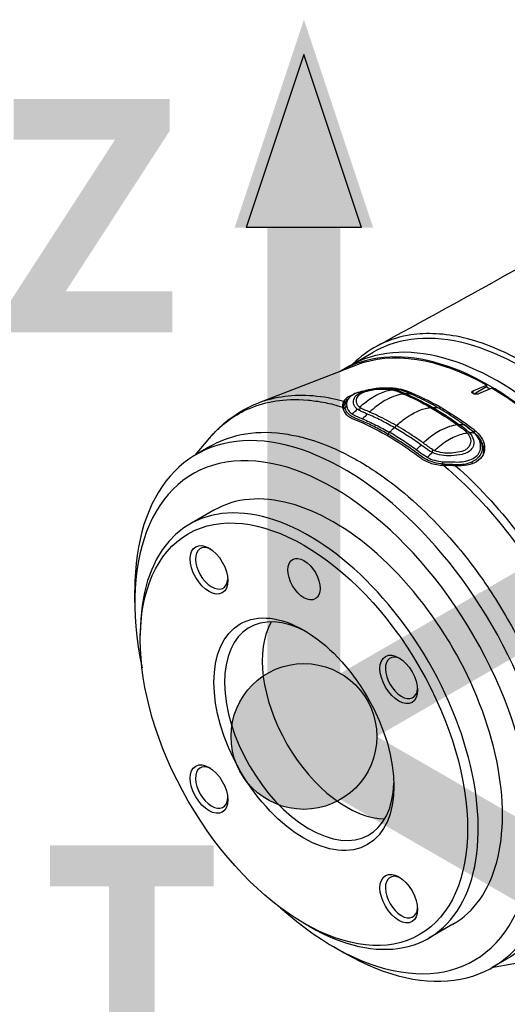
# Model space of a CAD drawing. Header units: millimetres. Extents: x 0 to 4378, y 0 to 2397.
# Tile 322 of 330: x 2554 to 2618, y 1907 to 2036. Entities that reach past the tile are written whole.
import ezdxf

# ---------------------------------------------------------------- set-up
doc = ezdxf.new("R2010")
doc.units = ezdxf.units.MM
doc.header["$LTSCALE"] = 0.2
for name, color, linetype in [('01_Object Line', 4, 'Continuous'), ('07_Special Line2', 76, 'Continuous'), ('12_Before Rev.Num.', 5, 'Continuous')]:
    doc.layers.add(name, color=color, linetype=linetype)
doc.layers.add('14_Mark', color=7, linetype='Continuous', true_color=0xe03c31)
doc.styles.add('Rainbow-5.0 Style', font='malgunsl.ttf')

# ---------------------------------------------------------------- blocks, each defined once
blk = doc.blocks.new('A$C36afca62')
h = blk.add_hatch(color=256)
h.dxf.hatch_style = 1
h.paths.add_polyline_path([(6, 0, 1), (-6, 0, 1)])
at = {"layer": '12_Before Rev.Num.'}
blk.add_hatch(color=256, dxfattribs=at).paths.add_polyline_path([(0, 58.987), (-5.702, 41.88), (5.702, 41.88)])
blk.add_circle((0, 0), 6)
at = {"layer": '07_Special Line2', "const_width": 6}
blk.add_lwpolyline([(36.269, 20.94), (0, 0)], dxfattribs=at)
at = {"layer": '12_Before Rev.Num.'}
for p, q in [((0, 56.136), (-4.752, 41.88)), ((4.752, 41.88), (0, 56.136)), ((4.752, 41.88), (-4.752, 41.88))]:
    blk.add_line(p, q, dxfattribs=at)
at = {"layer": '12_Before Rev.Num.', "const_width": 6}
blk.add_lwpolyline([(0, 41.88), (0, 0)], dxfattribs=at)
at = {"layer": '14_Mark', "const_width": 6}
blk.add_lwpolyline([(36.269, -20.94), (0, 0)], dxfattribs=at)
at = {"insert": (-21.407, -18.551), "char_height": 19.2, "attachment_point": 4, "style": 'Rainbow-5.0 Style'}
blk.add_mtext('{\\fMalgun Gothic Semilight|b1|i0|c129|p50;T}', dxfattribs=at)
at = {"layer": '12_Before Rev.Num.', "insert": (-24.704, 42.87), "char_height": 19.2, "attachment_point": 4, "style": 'Rainbow-5.0 Style'}
blk.add_mtext('{\\fMalgun Gothic Semilight|b1|i0|c129|p50;Z}', dxfattribs=at)
blk = doc.blocks.new('A$C3fd8c262_1')
for p, q in [((-140.7, 1131.65), (-137.52, 1133.49)), ((-139.84, 1131.75), (-152.59, 1126.83)), ((-140.7, 1131.65), (-141.76, 1131.04)), ((-133.05, 1128.18), (-133.05, 1128.35)), ((-133.05, 1128.01), (-133.05, 1128.01)), ((-124.38, 1128.4), (-122.61, 1129.16)), ((-124.38, 1128.04), (-124.38, 1128.4)), ((-122.61, 1128.91), (-124.23, 1127.98)), ((-121.91, 1128.75), (-123.67, 1127.99)), ((-122.61, 1129.16), (-122.61, 1128.91)), ((-122.61, 1128.91), (-122.15, 1128.65)), ((-141.49, 1126.07), (-141.49, 1126)), ((-139.54, 1125.92), (-139.54, 1125.92)), ((-139.09, 1126.09), (-139.09, 1126.09)), ((-128.71, 1126), (-128.71, 1126.24)), ((-139.48, 1124.62), (-139.48, 1124.62)), ((-138.58, 1124.24), (-138.58, 1124.24)), ((-136.23, 1124.77), (-136.23, 1124.77)), ((-136.95, 1123.44), (-136.95, 1123.44)), ((-135.02, 1123.3), (-135.02, 1123.3)), ((-129.34, 1122.78), (-129.34, 1122.78)), ((-124.25, 1123.26), (-124.25, 1122.92)), ((-124.25, 1122.83), (-124.25, 1122.83)), ((-160.95, 1119.96), (-159.04, 1122.2)), ((-134.22, 1121.87), (-134.22, 1121.87)), ((-131.56, 1121.97), (-131.56, 1121.97)), ((-130.53, 1121.89), (-130.53, 1121.89)), ((-130.51, 1121.91), (-130.51, 1121.91)), ((-130.22, 1122.14), (-130.22, 1122.14)), ((-130.1, 1122.23), (-130.1, 1122.23)), ((-127.07, 1122.21), (-127.07, 1122.21)), ((-158.96, 1121.1), (-160.85, 1120.01)), ((-126, 1120.38), (-126, 1120.38)), ((-124.55, 1120.76), (-124.55, 1120.76)), ((-122.98, 1120.45), (-122.98, 1120.15)), ((-131.37, 1119.9), (-131.37, 1119.9)), ((-128.62, 1119.92), (-128.63, 1119.92)), ((-127.88, 1119.85), (-127.88, 1119.85)), ((-127.09, 1119.04), (-127.09, 1119.04)), ((-126, 1120), (-126, 1120)), ((-126.25, 1118.15), (-126.25, 1118.15)), ((-125.43, 1118.78), (-125.43, 1118.78)), ((-126.48, 1117.01), (-126.48, 1117.01)), ((-126.19, 1116.74), (-126.19, 1116.74)), ((-125.34, 1117.31), (-125.34, 1117.31)), ((-158.5, 1112.68), (-161.68, 1110.84)), ((-168.93, 1100.53), (-168.93, 1102.16)), ((-168.2, 1095.62), (-168.2, 1096.43)), ((-146.65, 1058.29), (-145.95, 1057.89)), ((-127.03, 1058.16), (-130.21, 1056.33)), ((-142.76, 1055.21), (-141.35, 1054.4)), ((-119.01, 1052.95), (-121.94, 1052.41)), ((-119.97, 1053.55), (-121.85, 1052.46))]:
    blk.add_line(p, q)
for centre, major_axis, ratio, start_param, end_param in [((-118.02, 1099.71), (19.5, -33.77), 0.57735, 0, 3.141593), ((-121.2, 1097.87), (19.5, -33.77), 0.57735, 0, 3.141593), ((-121.2, 1097.87), (19.5, -33.77), 0.57735, 0, 3.141593), ((-122.26, 1097.26), (19.5, -33.77), 0.57735, 6.276472, 9.431491), ((-122.26, 1097.26), (-19.41, 33.62), 0.57735, 5.510668, 6.192986), ((-135.65, 1119.06), (-2.01, -9.4), 0.657892, 3.207955, 3.309887), ((-134.2, 1128.64), (0.123, 0.346), 0.586063, 3.505391, 4.05706), ((-128.56, 1092.96), (21.99, -35.18), 0.558405, 2.458612, 2.489385), ((-134.15, 1118.68), (2.02, 9.23), 0.669342, 0.072693, 0.1726), ((-128.65, 1093.57), (19.98, -34.61), 0.577349, 2.358445, 2.512651), ((-122.26, 1097.26), (19.41, -33.62), 0.57735, 0.0902, 2.343313), ((-122.26, 1097.26), (-19.5, 33.77), 0.57735, 0.251781, 0.251867), ((-122.26, 1097.26), (-19.5, 33.77), 0.57735, 0.219576, 0.219609), ((-122.26, 1097.26), (-17.98, 31.13), 0.57735, 0.101577, 0.10159), ((-139.54, 1126.3), (-0.399, 0.039), 0.823926, 1.423079, 2.74037), ((-135.66, 1128.64), (-3.97, -2.05), 0.476479, 0.211736, 0.2911), ((-129.76, 1126.47), (-0.177, -0.308), 0.579231, 0.292939, 1.038344), ((-128.65, 1093.57), (-19.98, 34.61), 0.577351, 5.341331, 5.500035), ((-141.35, 1086.24), (19.5, -33.77), 0.57735, 5.497787, 10.210176), ((-134.7, 1123.89), (0.135, 0.319), 0.655917, 3.458041, 4.784387), ((-127.11, 1114.61), (-2.06, -9.21), 0.669522, 3.217308, 3.317215), ((-128.66, 1093.05), (21.68, -35.31), 0.553474, 2.187803, 2.218617), ((-125.3, 1123.51), (-0.226, -0.288), 0.524587, 0.216973, 1.096818), ((-125.76, 1113.36), (-2.02, -9.4), 0.657828, 3.208445, 3.310377), ((-132.43, 1121.02), (-1.5, 0), 0.57735, 5.393777, 5.394101), ((-132.22, 1122.32), (-2, 0), 0.577602, 2.317387, 2.317522), ((-132.22, 1122.32), (2, 0), 0.577602, 6.101672, 6.101975), ((-132.22, 1122.32), (-2, 0), 0.577602, 1.360978, 1.364511), ((-132.22, 1121.13), (2, 0), 0.57735, 5.868287, 5.869086), ((-132.22, 1121.13), (2, 0), 0.57735, 6.180219, 6.184222), ((-129.73, 1120.65), (0.008, 0.395), 0.120682, 3.412409, 4.729332), ((-126.38, 1123.28), (-4.24, -1.59), 0.623526, 0.480007, 0.55937), ((-142.76, 1085.42), (-18.5, 32.04), 0.57735, 2.086336, 7.338442), ((-132.22, 1121.13), (2, 0), 0.57735, 5.048975, 5.049302), ((-142.76, 1085.42), (15.74, -27.26), 0.57735, 0, 3.141593), ((-145.95, 1083.59), (15.74, -27.26), 0.57735, 5.497787, 10.210176), ((-101.05, 1109.51), (14.54, -25.18), 0.57735, 4.305765, 4.305803), ((-118.78, 1109.97), (-1, 1.73), 0.57735, 0.213181, 0.213461), ((-118.78, 1109.97), (-1, 1.73), 0.57735, 1.221476, 1.223962), ((-158.8, 1105.03), (-1.5, 2.6), 0.57735, 5.577992, 10.129971), ((-145.95, 1083.59), (-7.88, 13.65), 0.57735, 5.52902, 10.178943), ((-141, 1086.44), (-7.88, 13.65), 0.57735, 0.319372, 2.82222), ((-133.8, 1090.6), (-1.5, 2.6), 0.57735, 5.577992, 10.129971), ((-158.8, 1076.16), (-1.5, 2.6), 0.57735, 5.577992, 10.129971), ((-133.8, 1061.73), (-1.5, 2.6), 0.57735, 5.577992, 10.129971)]:
    blk.add_ellipse(centre, major_axis=major_axis, ratio=ratio, start_param=start_param, end_param=end_param)
for centre, major_axis in [((-146.65, 1083.18), (15.24, -26.39)), ((-159.15, 1104.83), (-1.75, 3.03)), ((-146.65, 1103.59), (-1.5, 2.6)), ((-146.65, 1083.18), (-8.38, 14.52)), ((-134.16, 1090.4), (-1.75, 3.03)), ((-159.15, 1075.96), (-1.75, 3.03)), ((-134.16, 1061.53), (-1.75, 3.03))]:
    blk.add_ellipse(centre, major_axis=major_axis, ratio=0.57735)
for points in [[(-137.15, 1134.23), (-131.02, 1137.58), (-124.87, 1140.96), (-118.71, 1144.38)], [(-134.06, 1128.53), (-134.53, 1128.65), (-135.07, 1128.71), (-135.63, 1128.72)], [(-133.49, 1128.35), (-133.67, 1128.42), (-133.85, 1128.48), (-134.05, 1128.53)], [(-133.5, 1127.98), (-132.33, 1127.47), (-131.16, 1126.88), (-129.98, 1126.2)], [(-132.58, 1127.98), (-132.88, 1128.11), (-133.18, 1128.24), (-133.49, 1128.35)], [(-152.59, 1126.83), (-152.59, 1126.83), (-152.59, 1126.83), (-152.59, 1126.83)], [(-140.85, 1127.34), (-140.79, 1127.4), (-140.72, 1127.45), (-140.66, 1127.51)], [(-141.48, 1126.24), (-141.49, 1126.16), (-141.5, 1126.08), (-141.49, 1125.99)], [(-141.24, 1126.22), (-141.34, 1126.14), (-141.42, 1126.01), (-141.46, 1125.9)], [(-141.24, 1126.22), (-141.17, 1126.28), (-141.09, 1126.33), (-141.01, 1126.38)], [(-140.27, 1125.33), (-140.06, 1125.55), (-139.84, 1125.77), (-139.63, 1125.98)], [(-138.52, 1125.82), (-138.51, 1125.82), (-138.51, 1125.82), (-138.51, 1125.82)], [(-129.98, 1126.2), (-128.8, 1125.52), (-127.61, 1124.75), (-126.44, 1123.91)], [(-129.69, 1126.22), (-129.48, 1126.23), (-129.26, 1126.22), (-129.05, 1126.2)], [(-138.29, 1125.34), (-138.5, 1125.14), (-138.71, 1124.93), (-138.92, 1124.71)], [(-138.26, 1124.42), (-138.26, 1124.42), (-138.26, 1124.42), (-138.26, 1124.42)], [(-126.12, 1124.33), (-126.02, 1124.26), (-125.92, 1124.19), (-125.81, 1124.12)], [(-135.56, 1122.67), (-135.49, 1122.75), (-135.44, 1122.84), (-135.4, 1122.93)], [(-124.63, 1123.23), (-124.92, 1123.47), (-125.22, 1123.69), (-125.52, 1123.91)], [(-124.17, 1122.82), (-124.3, 1122.97), (-124.46, 1123.1), (-124.63, 1123.23)], [(-159.04, 1122.21), (-159.04, 1122.21), (-159.03, 1122.22), (-159.03, 1122.23)], [(-135.65, 1122.49), (-135.63, 1122.55), (-135.6, 1122.62), (-135.56, 1122.67)], [(-131.86, 1120.64), (-131.65, 1120.85), (-131.44, 1121.06), (-131.23, 1121.26)], [(-129.73, 1120.27), (-129.96, 1120.06), (-130.17, 1119.85), (-130.39, 1119.62)], [(-125.58, 1120.52), (-125.58, 1120.52), (-125.58, 1120.52), (-125.58, 1120.52)], [(-128.35, 1118.78), (-128.35, 1118.88), (-128.35, 1118.98), (-128.35, 1119.07)], [(-124.72, 1119.32), (-124.72, 1119.32), (-124.72, 1119.32), (-124.72, 1119.32)], [(-124.55, 1119.04), (-124.52, 1118.97), (-124.49, 1118.88), (-124.47, 1118.8)], [(-128.34, 1118.58), (-128.35, 1118.65), (-128.35, 1118.72), (-128.35, 1118.78)], [(-127.83, 1118.22), (-127.83, 1118.22), (-127.83, 1118.22), (-127.83, 1118.22)], [(-125.09, 1117.08), (-125.09, 1117.08), (-125.09, 1117.08), (-125.09, 1117.08)], [(-124.47, 1116.48), (-124.47, 1116.48), (-124.47, 1116.48), (-124.47, 1116.48)], [(-123.97, 1115.98), (-123.97, 1115.98), (-123.97, 1115.98), (-123.97, 1115.98)], [(-123.59, 1115.59), (-123.59, 1115.59), (-123.59, 1115.59), (-123.59, 1115.59)], [(-123.33, 1115.33), (-123.34, 1115.33), (-123.34, 1115.33), (-123.34, 1115.33)], [(-122.92, 1114.9), (-122.92, 1114.9), (-122.92, 1114.9), (-122.92, 1114.9)], [(-122.9, 1114.88), (-122.9, 1114.88), (-122.9, 1114.88), (-122.9, 1114.88)], [(-122.12, 1114.03), (-122.12, 1114.03), (-122.12, 1114.03), (-122.12, 1114.03)]]:
    blk.add_open_spline(points, degree=3)
for points, knots in [([(-118.02, 1132.33), (-120.76, 1133.87), (-123.49, 1134.94), (-128.55, 1136), (-130.86, 1136.07), (-134.43, 1135.42), (-135.78, 1134.96), (-138.18, 1133.68), (-139.24, 1132.89), (-140.19, 1131.94)], [0.000001, 0.000001, 0.000001, 0.000001, 1.164971, 1.164971, 2.245726, 2.245726, 2.976579, 2.976579, 3.662816, 3.662816, 3.662816, 3.662816]), ([(-152.59, 1126.83), (-151.51, 1127.25), (-150.36, 1127.54), (-149.17, 1127.69), (-146.77, 1128), (-144.16, 1127.79), (-141.41, 1127.04)], [-0.1678514, -0.1678514, -0.1678514, -0.1678514, -0.1123126, -0.1123126, -0.1123126, 0, 0, 0, 0]), ([(-140.01, 1127.98), (-140.31, 1127.86), (-140.57, 1127.73), (-141.08, 1127.41), (-141.29, 1127.23), (-141.41, 1127.04)], [-0.2892406, -0.2892406, -0.2892406, -0.2892406, -0.1642391, -0.1642391, -0.0003909, -0.0003909, -0.0003909, -0.0003909]), ([(-139.82, 1128.08), (-139.86, 1128.06), (-139.9, 1128.05), (-140.21, 1127.88), (-140.43, 1127.71), (-140.79, 1127.4), (-140.91, 1127.25), (-141.04, 1126.87), (-141.05, 1126.64), (-141.01, 1126.38)], [27.245572, 27.245572, 27.245572, 27.245572, 27.43036, 27.43036, 28.758819, 28.758819, 30.087278, 30.087278, 31.415738, 31.415738, 31.415738, 31.415738]), ([(-139.63, 1125.98), (-140.09, 1126.3), (-140.21, 1126.83), (-140.08, 1127.27), (-140.01, 1127.54), (-139.83, 1127.77), (-139.56, 1127.96), (-139.37, 1128.1), (-139.14, 1128.22), (-138.85, 1128.31), (-138.17, 1128.53), (-137.29, 1128.64), (-136.43, 1128.67), (-135.82, 1128.7), (-135.22, 1128.66), (-134.7, 1128.55)], [6.83821, 6.83821, 6.83821, 6.83821, 9.362067, 9.362067, 9.362067, 10.842339, 10.842339, 10.842339, 11.887217, 11.887217, 11.887217, 14.411544, 14.411544, 14.411544, 16.204654, 16.204654, 16.204654, 16.204654]), ([(-139.82, 1128.08), (-139.69, 1128.14), (-139.55, 1128.19), (-139.19, 1128.31), (-138.96, 1128.36), (-138.34, 1128.5), (-137.96, 1128.56), (-137.21, 1128.65), (-136.86, 1128.69), (-136.42, 1128.71), (-136.32, 1128.72), (-136.13, 1128.72), (-136.04, 1128.72), (-135.84, 1128.73), (-135.74, 1128.72), (-135.63, 1128.72)], [0, 0, 0, 0, 0.0433293, 0.0433293, 0.1165032, 0.1165032, 0.2464569, 0.2464569, 0.3524355, 0.3524355, 0.3803043, 0.3803043, 0.4094502, 0.4094502, 0.4402949, 0.4402949, 0.4402949, 0.4402949]), ([(-139.33, 1126.24), (-139.19, 1126.37), (-139.05, 1126.5), (-138.9, 1126.62), (-138.32, 1127.09), (-137.73, 1127.51), (-137.14, 1127.82), (-137.13, 1127.83), (-137.13, 1127.83), (-137.12, 1127.84), (-136.52, 1128.15), (-135.92, 1128.37), (-135.35, 1128.48), (-135.23, 1128.5), (-135.11, 1128.52), (-134.99, 1128.53)], [-8.25646, -8.25646, -8.25646, -8.25646, -7.624618, -7.624618, -7.624618, -5.1247, -5.1247, -5.1247, -5.082989, -5.082989, -5.082989, -2.541442, -2.541442, -2.541442, -1.992945, -1.992945, -1.992945, -1.992945]), ([(-139.27, 1127.94), (-139.12, 1128.07), (-138.92, 1128.17), (-138.53, 1128.32), (-138.37, 1128.36), (-138.2, 1128.41)], [10.889931, 10.889931, 10.889931, 10.889931, 11.886462, 11.886462, 12.517617, 12.517617, 12.517617, 12.517617]), ([(-133.05, 1128.35), (-133.48, 1128.51), (-133.97, 1128.63), (-135.04, 1128.76), (-135.62, 1128.78), (-136.84, 1128.73), (-137.48, 1128.66), (-138.13, 1128.53), (-138.19, 1128.52), (-138.24, 1128.51)], [-1.0630218, -1.0630218, -1.0630218, -1.0630218, -0.8848058, -0.8848058, -0.7073819, -0.7073819, -0.5174641, -0.5174641, -0.50072, -0.50072, -0.50072, -0.50072]), ([(-138.2, 1128.41), (-137.68, 1128.53), (-137.09, 1128.6), (-135.97, 1128.65), (-135.45, 1128.62), (-134.99, 1128.53)], [12.517617, 12.517617, 12.517617, 12.517617, 14.410588, 14.410588, 16.122304, 16.122304, 16.122304, 16.122304]), ([(-133.5, 1127.98), (-133.84, 1127.95), (-134.19, 1127.88), (-134.54, 1127.76), (-134.95, 1127.64), (-135.35, 1127.46), (-135.77, 1127.23), (-136.35, 1126.92), (-136.94, 1126.51), (-137.55, 1126), (-137.7, 1125.87), (-137.85, 1125.74), (-138, 1125.6)], [1.942734, 1.942734, 1.942734, 1.942734, 3.510907, 3.510907, 3.510907, 5.294969, 5.294969, 5.294969, 7.771433, 7.771433, 7.771433, 8.384461, 8.384461, 8.384461, 8.384461]), ([(-134.99, 1128.53), (-134.89, 1128.51), (-134.8, 1128.49), (-134.71, 1128.46), (-134.62, 1128.43), (-134.53, 1128.41), (-134.45, 1128.38), (-134.43, 1128.37), (-134.41, 1128.36), (-134.39, 1128.36)], [16.1226828, 16.1226828, 16.1226828, 16.1226828, 16.4885012, 16.4885012, 16.4885012, 16.8511653, 16.8511653, 16.8511653, 16.9347143, 16.9347143, 16.9347143, 16.9347143]), ([(-134.7, 1128.55), (-134.6, 1128.53), (-134.51, 1128.51), (-134.42, 1128.48), (-134.33, 1128.45), (-134.25, 1128.43), (-134.17, 1128.4), (-134.15, 1128.39), (-134.13, 1128.38), (-134.11, 1128.38)], [16.2046565, 16.2046565, 16.2046565, 16.2046565, 16.5350251, 16.5350251, 16.5350251, 16.8635253, 16.8635253, 16.8635253, 16.9347143, 16.9347143, 16.9347143, 16.9347143]), ([(-134.39, 1128.36), (-134.26, 1128.3), (-134.07, 1128.23), (-133.8, 1128.11), (-133.65, 1128.05), (-133.5, 1127.98)], [0, 0, 0, 0, 0.0569111, 0.0569111, 0.1273668, 0.1273668, 0.1273668, 0.1273668]), ([(-133.22, 1128), (-132.93, 1127.88), (-132.63, 1127.74), (-132.05, 1127.47), (-131.75, 1127.32), (-130.87, 1126.88), (-130.28, 1126.56), (-129.69, 1126.22)], [-0.5003967, -0.5003967, -0.5003967, -0.5003967, -0.3749442, -0.3749442, -0.2498089, -0.2498089, 0, 0, 0, 0]), ([(-129.05, 1126.2), (-129.45, 1126.43), (-129.84, 1126.64), (-130.23, 1126.85), (-130.62, 1127.06), (-131.01, 1127.25), (-131.4, 1127.44), (-131.8, 1127.63), (-132.19, 1127.81), (-132.58, 1127.98)], [13.589461, 13.589461, 13.589461, 13.589461, 15.291102, 15.291102, 15.291102, 16.992719, 16.992719, 16.992719, 18.712231, 18.712231, 18.712231, 18.712231]), ([(-123.67, 1127.99), (-123.72, 1127.97), (-123.77, 1127.95), (-123.9, 1127.94), (-123.96, 1127.94), (-124.09, 1127.95), (-124.16, 1127.96), (-124.28, 1127.99), (-124.34, 1128.02), (-124.42, 1128.07), (-124.46, 1128.1), (-124.51, 1128.16), (-124.53, 1128.2), (-124.53, 1128.26), (-124.51, 1128.29), (-124.46, 1128.35), (-124.42, 1128.38), (-124.38, 1128.4)], [0.1511512, 0.1511512, 0.1511512, 0.1511512, 0.1700527, 0.1700527, 0.1890362, 0.1890362, 0.2079284, 0.2079284, 0.2268206, 0.2268206, 0.2457128, 0.2457128, 0.264605, 0.264605, 0.2835884, 0.2835884, 0.3024899, 0.3024899, 0.3024899, 0.3024899]), ([(-159.03, 1122.23), (-158.41, 1122.96), (-157.91, 1123.4), (-157.63, 1123.66), (-157.5, 1123.77), (-157.41, 1123.85), (-157.36, 1123.89), (-157.03, 1124.17), (-156.52, 1124.59), (-155.8, 1125.05), (-154.86, 1125.64), (-154.26, 1125.89), (-154.09, 1125.97), (-154, 1126.01), (-153.91, 1126.05), (-153.81, 1126.09), (-152.7, 1126.56), (-151.52, 1126.89), (-150.29, 1127.07), (-149.19, 1127.23), (-147.8, 1127.33), (-146.08, 1127.17), (-145.52, 1127.12), (-144.77, 1127.03), (-143.83, 1126.84), (-143.16, 1126.71), (-142.4, 1126.52), (-141.55, 1126.26)], [-0.2964944, -0.2964944, -0.2964944, -0.2964944, -0.2645883, -0.2645883, -0.2645883, -0.25, -0.25, -0.25, -0.21875, -0.21875, -0.21875, -0.1875, -0.1875, -0.1875, -0.1826751, -0.1826751, -0.1826751, -0.125, -0.125, -0.125, -0.0625, -0.0625, -0.0625, -0.0258077, -0.0258077, -0.0258077, 0, 0, 0, 0]), ([(-159.03, 1122.23), (-159.03, 1122.23), (-159.03, 1122.23), (-159.03, 1122.23), (-159.03, 1122.23), (-159.03, 1122.23), (-159.03, 1122.23), (-159.03, 1122.23), (-159.03, 1122.23), (-159.03, 1122.23), (-159.03, 1122.23), (-159.02, 1122.23), (-159.02, 1122.23), (-159.02, 1122.23), (-159.02, 1122.23), (-159.01, 1122.24), (-159.01, 1122.25), (-158.99, 1122.27), (-158.98, 1122.29), (-158.92, 1122.35), (-158.88, 1122.4), (-158.71, 1122.6), (-158.57, 1122.74), (-158.04, 1123.31), (-157.62, 1123.71), (-155.81, 1125.26), (-154.26, 1126.19), (-152.59, 1126.83)], [0, 0, 0, 0, 0.00005, 0.00005, 0.000069, 0.000069, 0.00013, 0.00013, 0.00017, 0.00017, 0.00029, 0.00029, 0.00065, 0.00065, 0.00173, 0.00173, 0.00497, 0.00497, 0.01469, 0.01469, 0.04385, 0.04385, 0.131336, 0.131336, 0.393933, 0.393933, 1.206043, 1.206043, 1.206043, 1.206043]), ([(-141.41, 1127.04), (-141.43, 1127.02), (-141.44, 1126.99), (-141.47, 1126.94), (-141.48, 1126.91), (-141.52, 1126.83), (-141.53, 1126.76), (-141.58, 1126.51), (-141.56, 1126.34), (-141.55, 1126.26)], [-0.06400045, -0.06400045, -0.06400045, -0.06400045, -0.05698624, -0.05698624, -0.05040221, -0.05040221, -0.03728617, -0.03728617, -0.00001779, -0.00001779, -0.00001779, -0.00001779]), ([(-141.48, 1126.24), (-141.47, 1126.33), (-141.45, 1126.43), (-141.35, 1126.69), (-141.26, 1126.86), (-141.09, 1127.1), (-141.02, 1127.18), (-140.95, 1127.25)], [0, 0, 0, 0, 0.043852, 0.043852, 0.1087099, 0.1087099, 0.1542399, 0.1542399, 0.1542399, 0.1542399]), ([(-140.85, 1127.34), (-140.9, 1127.3), (-140.95, 1127.25), (-140.99, 1127.2), (-141, 1127.2), (-141, 1127.2), (-141, 1127.2), (-141.23, 1126.96), (-141.31, 1126.65), (-141.24, 1126.22)], [-39.614388, -39.614388, -39.614388, -39.614388, -39.2015, -39.2015, -39.2015, -39.181422, -39.181422, -39.181422, -37.039584, -37.039584, -37.039584, -37.039584]), ([(-139.33, 1126.24), (-139.68, 1126.51), (-139.79, 1126.89), (-139.71, 1127.27), (-139.67, 1127.47), (-139.57, 1127.66), (-139.41, 1127.82), (-139.37, 1127.86), (-139.32, 1127.9), (-139.27, 1127.94)], [7.141582, 7.141582, 7.141582, 7.141582, 9.362054, 9.362054, 9.362054, 10.573628, 10.573628, 10.573628, 10.889931, 10.889931, 10.889931, 10.889931]), ([(-141.55, 1126.26), (-141.5, 1125.9), (-141.34, 1125.57), (-140.94, 1125.15), (-140.78, 1125.02), (-140.5, 1124.86), (-140.4, 1124.8), (-140.19, 1124.7), (-140.12, 1124.68), (-139.97, 1124.62)], [-0.4608596, -0.4608596, -0.4608596, -0.4608596, -0.2319778, -0.2319778, -0.1176594, -0.1176594, -0.0605125, -0.0605125, -0.000004, -0.000004, -0.000004, -0.000004]), ([(-135.56, 1122.67), (-136.11, 1122.99), (-136.66, 1123.3), (-137.21, 1123.58), (-137.76, 1123.86), (-138.31, 1124.12), (-138.86, 1124.37), (-138.86, 1124.37), (-138.86, 1124.37), (-138.87, 1124.37), (-139.41, 1124.61), (-140, 1124.8), (-140.44, 1125.08), (-140.45, 1125.08), (-140.45, 1125.09), (-140.45, 1125.09), (-140.68, 1125.23), (-140.85, 1125.4), (-140.99, 1125.59), (-141.12, 1125.78), (-141.21, 1125.99), (-141.24, 1126.22)], [27.547428, 27.547428, 27.547428, 27.547428, 29.915632, 29.915632, 29.915632, 32.28311, 32.28311, 32.28311, 32.293424, 32.293424, 32.293424, 34.650769, 34.650769, 34.650769, 34.666423, 34.666423, 34.666423, 35.852922, 35.852922, 35.852922, 37.039421, 37.039421, 37.039421, 37.039421]), ([(-141.01, 1126.38), (-141.01, 1126.35), (-141, 1126.32), (-140.99, 1126.27), (-140.98, 1126.23), (-140.96, 1126.15), (-140.94, 1126.1), (-140.9, 1126.01), (-140.88, 1125.97), (-140.83, 1125.89), (-140.8, 1125.85), (-140.67, 1125.65), (-140.51, 1125.48), (-140.27, 1125.33)], [0, 0, 0, 0, 0.0146911, 0.0146911, 0.0270405, 0.0270405, 0.0580232, 0.0580232, 0.077436, 0.077436, 0.1037284, 0.1037284, 0.192379, 0.192379, 0.192379, 0.192379]), ([(-138.29, 1125.34), (-138.35, 1125.37), (-138.42, 1125.39), (-138.48, 1125.42), (-138.49, 1125.43), (-138.51, 1125.43), (-138.52, 1125.44), (-138.6, 1125.47), (-138.68, 1125.51), (-138.76, 1125.54), (-138.83, 1125.58), (-138.91, 1125.61), (-138.99, 1125.64), (-139.06, 1125.68), (-139.14, 1125.71), (-139.21, 1125.75), (-139.29, 1125.78), (-139.36, 1125.82), (-139.43, 1125.86), (-139.5, 1125.9), (-139.56, 1125.94), (-139.63, 1125.98)], [4.856644, 4.856644, 4.856644, 4.856644, 5.128657, 5.128657, 5.128657, 5.185049, 5.185049, 5.185049, 5.513346, 5.513346, 5.513346, 5.841966, 5.841966, 5.841966, 6.171736, 6.171736, 6.171736, 6.503514, 6.503514, 6.503514, 6.83821, 6.83821, 6.83821, 6.83821]), ([(-138, 1125.6), (-138.01, 1125.61), (-138.03, 1125.62), (-138.44, 1125.79), (-138.84, 1125.95), (-139.18, 1126.14)], [5.066669, 5.066669, 5.066669, 5.066669, 5.128657, 5.128657, 6.83821, 6.83821, 6.83821, 6.83821]), ([(-134.48, 1123.82), (-134.88, 1124.05), (-135.27, 1124.27), (-135.67, 1124.48), (-136.06, 1124.69), (-136.46, 1124.89), (-136.86, 1125.08), (-137.24, 1125.27), (-137.62, 1125.44), (-138, 1125.6)], [0, 0, 0, 0, 1.709554, 1.709554, 1.709554, 3.419104, 3.419104, 3.419104, 5.066451, 5.066451, 5.066451, 5.066451]), ([(-134.48, 1123.82), (-134.07, 1124.19), (-133.66, 1124.52), (-133.26, 1124.8), (-132.23, 1125.53), (-131.24, 1125.99), (-130.3, 1126.15), (-130.19, 1126.17), (-130.08, 1126.19), (-129.98, 1126.2)], [0.073579, 0.073579, 0.073579, 0.073579, 1.773456, 1.773456, 1.773456, 6.187837, 6.187837, 6.187837, 6.697304, 6.697304, 6.697304, 6.697304]), ([(-129.69, 1126.22), (-129.1, 1125.88), (-128.51, 1125.52), (-127.78, 1125.04), (-127.63, 1124.94), (-127.37, 1124.77), (-127.26, 1124.7), (-126.82, 1124.4), (-126.49, 1124.17), (-126.16, 1123.93)], [-0.5013435, -0.5013435, -0.5013435, -0.5013435, -0.2507469, -0.2507469, -0.1880948, -0.1880948, -0.1410476, -0.1410476, -0.0000391, -0.0000391, -0.0000391, -0.0000391]), ([(-125.52, 1123.91), (-125.91, 1124.19), (-126.31, 1124.46), (-126.71, 1124.73), (-127.09, 1124.99), (-127.48, 1125.25), (-127.87, 1125.49), (-128.27, 1125.74), (-128.65, 1125.97), (-129.04, 1126.2), (-129.05, 1126.2), (-129.05, 1126.2), (-129.05, 1126.2)], [-18.712231, -18.712231, -18.712231, -18.712231, -16.997643, -16.997643, -16.997643, -15.300899, -15.300899, -15.300899, -13.604104, -13.604104, -13.604104, -13.589461, -13.589461, -13.589461, -13.589461]), ([(-140.27, 1125.33), (-140.25, 1125.32), (-140.23, 1125.31), (-140.21, 1125.3), (-140.03, 1125.19), (-139.83, 1125.1), (-139.63, 1125.01), (-139.39, 1124.91), (-139.16, 1124.81), (-138.92, 1124.71)], [33.655801, 33.655801, 33.655801, 33.655801, 33.760716, 33.760716, 33.760716, 34.688162, 34.688162, 34.688162, 35.7207, 35.7207, 35.7207, 35.7207]), ([(-139.97, 1124.62), (-138.56, 1124.05), (-137.15, 1123.35), (-134.34, 1121.73), (-132.93, 1120.8), (-131.53, 1119.74)], [0, 0, 0, 0, 0.604975, 0.604975, 1.212492, 1.212492, 1.212492, 1.212492]), ([(-138.92, 1124.71), (-138.33, 1124.46), (-137.75, 1124.19), (-136.57, 1123.59), (-135.99, 1123.27), (-135.4, 1122.93)], [35.720723, 35.720723, 35.720723, 35.720723, 38.259702, 38.259702, 40.798705, 40.798705, 40.798705, 40.798705]), ([(-134.76, 1123.56), (-135.35, 1123.89), (-135.93, 1124.22), (-136.82, 1124.66), (-137.11, 1124.81), (-137.7, 1125.08), (-137.99, 1125.21), (-138.29, 1125.34)], [-0.4980541, -0.4980541, -0.4980541, -0.4980541, -0.2482966, -0.2482966, -0.1249533, -0.1249533, -0.0001115, -0.0001115, -0.0001115, -0.0001115]), ([(-125.81, 1124.12), (-125.24, 1123.72), (-124.66, 1123.3), (-123.45, 1122.2), (-123.12, 1121.39), (-123.27, 1119.97), (-123.75, 1119.36), (-124.55, 1119.04)], [4.433636, 4.433636, 4.433636, 4.433636, 6.883366, 6.883366, 10.325049, 10.325049, 13.766731, 13.766731, 13.766731, 13.766731]), ([(-158.96, 1121.1), (-158.86, 1121.16), (-158.76, 1121.22), (-157.34, 1121.99), (-155.88, 1122.48), (-152.55, 1123.02), (-150.7, 1123), (-148.05, 1122.55), (-147.34, 1122.4), (-145.4, 1121.88), (-144.16, 1121.45), (-142.55, 1120.75), (-142.19, 1120.59), (-141.4, 1120.21), (-140.97, 1119.99), (-140.08, 1119.52), (-139.62, 1119.26), (-138.88, 1118.82), (-138.6, 1118.65), (-138.21, 1118.41), (-138.11, 1118.35), (-137.05, 1117.67), (-136.09, 1117), (-132.07, 1113.96), (-129.14, 1111.09), (-125.45, 1106.7), (-124.53, 1105.52), (-123.08, 1103.52), (-122.53, 1102.72), (-120.48, 1099.58), (-119.1, 1097.15), (-116.99, 1092.9), (-116.2, 1091.11), (-114.82, 1087.52), (-114.23, 1085.72), (-113.28, 1082.29), (-112.91, 1080.67), (-112.42, 1077.97), (-112.26, 1076.88), (-112.02, 1074.73), (-111.95, 1073.68), (-111.9, 1072.13), (-111.89, 1071.63), (-111.91, 1068.16), (-112.29, 1065.42), (-113.4, 1061.78), (-113.85, 1060.66), (-114.75, 1058.89), (-115.17, 1058.2), (-116.81, 1055.87), (-118.29, 1054.52), (-119.97, 1053.55)], [-15.185847, -15.185847, -15.185847, -15.185847, -15.126345, -15.126345, -14.357922, -14.357922, -13.491729, -13.491729, -13.178557, -13.178557, -12.649887, -12.649887, -12.498415, -12.498415, -12.318089, -12.318089, -12.124815, -12.124815, -12.007373, -12.007373, -11.964756, -11.964756, -11.555527, -11.555527, -10.242526, -10.242526, -9.787003, -9.787003, -9.494757, -9.494757, -8.658648, -8.658648, -8.069674, -8.069674, -7.481399, -7.481399, -6.943069, -6.943069, -6.570845, -6.570845, -6.198458, -6.198458, -6.015314, -6.015314, -4.920692, -4.920692, -4.383337, -4.383337, -3.995401, -3.995401, -2.988737, -2.988737, -2.988737, -2.988737]), ([(-135.4, 1122.93), (-135.33, 1123), (-135.25, 1123.07), (-135.18, 1123.14), (-135.08, 1123.24), (-134.98, 1123.33), (-134.89, 1123.43), (-134.85, 1123.47), (-134.8, 1123.51), (-134.76, 1123.56)], [-1.0896743, -1.0896743, -1.0896743, -1.0896743, -0.7634499, -0.7634499, -0.7634499, -0.3184296, -0.3184296, -0.3184296, -0.1133023, -0.1133023, -0.1133023, -0.1133023]), ([(-131.86, 1120.64), (-132.44, 1121.07), (-133.03, 1121.47), (-134.21, 1122.23), (-134.81, 1122.59), (-135.4, 1122.93)], [35.720722, 35.720722, 35.720722, 35.720722, 38.259702, 38.259702, 40.798705, 40.798705, 40.798705, 40.798705]), ([(-131.23, 1121.26), (-131.52, 1121.47), (-131.81, 1121.68), (-132.4, 1122.09), (-132.7, 1122.29), (-133.58, 1122.86), (-134.17, 1123.22), (-134.76, 1123.56)], [-0.4984902, -0.4984902, -0.4984902, -0.4984902, -0.3746356, -0.3746356, -0.2508217, -0.2508217, -0.0000001, -0.0000001, -0.0000001, -0.0000001]), ([(-130.94, 1121.53), (-131.32, 1121.81), (-131.71, 1122.07), (-132.09, 1122.33), (-132.88, 1122.87), (-133.68, 1123.36), (-134.48, 1123.82)], [-5.096168, -5.096168, -5.096168, -5.096168, -3.432831, -3.432831, -3.432831, 0, 0, 0, 0]), ([(-126.44, 1123.91), (-126.78, 1123.87), (-127.13, 1123.8), (-127.48, 1123.69), (-127.89, 1123.56), (-128.3, 1123.38), (-128.71, 1123.16), (-129.29, 1122.84), (-129.88, 1122.43), (-130.49, 1121.92), (-130.64, 1121.8), (-130.79, 1121.67), (-130.94, 1121.53)], [1.942734, 1.942734, 1.942734, 1.942734, 3.510907, 3.510907, 3.510907, 5.294969, 5.294969, 5.294969, 7.771433, 7.771433, 7.771433, 8.384461, 8.384461, 8.384461, 8.384461]), ([(-124.81, 1122.84), (-124.49, 1122.47), (-124.31, 1122.06), (-124.29, 1121.66), (-124.26, 1121.11), (-124.52, 1120.64), (-125.04, 1120.33), (-125.26, 1120.2), (-125.53, 1120.11), (-125.83, 1120.03), (-126.25, 1119.93), (-126.74, 1119.88), (-127.24, 1119.86), (-128.08, 1119.82), (-129, 1119.89), (-129.73, 1120.27)], [-16.234798, -16.234798, -16.234798, -16.234798, -14.441202, -14.441202, -14.441202, -11.916208, -11.916208, -11.916208, -10.870941, -10.870941, -10.870941, -9.390513, -9.390513, -9.390513, -6.865662, -6.865662, -6.865662, -6.865662]), ([(-125.1, 1122.82), (-125.22, 1122.81), (-125.35, 1122.79), (-125.47, 1122.77), (-126.04, 1122.66), (-126.63, 1122.45), (-127.23, 1122.13), (-127.24, 1122.12), (-127.25, 1122.12), (-127.26, 1122.11), (-127.85, 1121.8), (-128.44, 1121.39), (-129.01, 1120.91), (-129.16, 1120.79), (-129.3, 1120.66), (-129.45, 1120.53)], [1.992945, 1.992945, 1.992945, 1.992945, 2.541442, 2.541442, 2.541442, 5.082989, 5.082989, 5.082989, 5.1247, 5.1247, 5.1247, 7.624618, 7.624618, 7.624618, 8.25646, 8.25646, 8.25646, 8.25646]), ([(-128.35, 1119.07), (-127.93, 1119.06), (-127.5, 1119.05), (-126.66, 1119.03), (-126.26, 1119.01), (-125.49, 1119.09), (-125.13, 1119.17), (-124.48, 1119.41), (-124.22, 1119.55), (-123.58, 1120.09), (-123.36, 1120.6), (-123.4, 1121.72), (-123.67, 1122.31), (-124.16, 1122.82)], [-31.415738, -31.415738, -31.415738, -31.415738, -30.087278, -30.087278, -28.758819, -28.758819, -27.43036, -27.43036, -26.101901, -26.101901, -23.444982, -23.444982, -20.788081, -20.788081, -20.788081, -20.788081]), ([(-124.25, 1123.26), (-123.86, 1122.96), (-123.54, 1122.62), (-123.07, 1121.9), (-122.92, 1121.52), (-122.81, 1120.73), (-122.88, 1120.33), (-123.24, 1119.61), (-123.53, 1119.3), (-124.27, 1118.85), (-124.68, 1118.7), (-125.62, 1118.52), (-126.14, 1118.49), (-126.67, 1118.53)], [0, 0, 0, 0, 0.170338, 0.170338, 0.339954, 0.339954, 0.529798, 0.529798, 0.719657, 0.719657, 0.888889, 0.888889, 1.059151, 1.059151, 1.059151, 1.059151]), ([(-126.44, 1123.91), (-126.3, 1123.8), (-126.15, 1123.7), (-125.87, 1123.49), (-125.68, 1123.35), (-125.55, 1123.25)], [0, 0, 0, 0, 0.0616854, 0.0616854, 0.1115163, 0.1115163, 0.1115163, 0.1115163]), ([(-125.55, 1123.25), (-125.53, 1123.24), (-125.52, 1123.22), (-125.5, 1123.21), (-125.42, 1123.15), (-125.35, 1123.09), (-125.29, 1123.02), (-125.22, 1122.96), (-125.16, 1122.89), (-125.1, 1122.82)], [-16.9650672, -16.9650672, -16.9650672, -16.9650672, -16.8814942, -16.8814942, -16.8814942, -16.518726, -16.518726, -16.518726, -16.1528025, -16.1528025, -16.1528025, -16.1528025]), ([(-125.27, 1123.27), (-125.25, 1123.26), (-125.23, 1123.24), (-125.22, 1123.23), (-125.14, 1123.17), (-125.07, 1123.11), (-125, 1123.04), (-124.93, 1122.98), (-124.87, 1122.91), (-124.81, 1122.84)], [-16.9650672, -16.9650672, -16.9650672, -16.9650672, -16.8938577, -16.8938577, -16.8938577, -16.565263, -16.565263, -16.565263, -16.2347997, -16.2347997, -16.2347997, -16.2347997]), ([(-125.26, 1123.73), (-124.84, 1123.42), (-124.43, 1123.11), (-123.75, 1122.46), (-123.51, 1122.13), (-123.13, 1121.4), (-123.01, 1120.98), (-122.98, 1120.6)], [0.0772603, 0.0772603, 0.0772603, 0.0772603, 0.2575296, 0.2575296, 0.393836, 0.393836, 0.5442859, 0.5442859, 0.5442859, 0.5442859]), ([(-125.1, 1122.82), (-124.84, 1122.5), (-124.69, 1122.14), (-124.68, 1121.43), (-124.81, 1121.1), (-125.09, 1120.84)], [-16.152793, -16.152793, -16.152793, -16.152793, -14.440216, -14.440216, -12.546701, -12.546701, -12.546701, -12.546701]), ([(-128.35, 1118.78), (-128.74, 1118.8), (-129.13, 1118.86), (-129.5, 1118.96), (-129.87, 1119.06), (-130.22, 1119.19), (-130.53, 1119.36), (-131.17, 1119.7), (-131.68, 1120.15), (-132.23, 1120.54), (-132.78, 1120.93), (-133.33, 1121.3), (-133.88, 1121.66), (-133.89, 1121.66), (-133.89, 1121.66), (-133.89, 1121.66), (-134.44, 1122.01), (-134.99, 1122.35), (-135.54, 1122.66), (-135.55, 1122.67), (-135.55, 1122.67), (-135.56, 1122.67)], [-37.039388, -37.039388, -37.039388, -37.039388, -35.852961, -35.852961, -35.852961, -34.66644, -34.66644, -34.66644, -32.296832, -32.296832, -32.296832, -29.935323, -29.935323, -29.935323, -29.920458, -29.920458, -29.920458, -27.574383, -27.574383, -27.574383, -27.547428, -27.547428, -27.547428, -27.547428]), ([(-129.68, 1120.65), (-130.13, 1120.92), (-130.51, 1121.22), (-130.92, 1121.51), (-130.93, 1121.52), (-130.94, 1121.53)], [-6.865662, -6.865662, -6.865662, -6.865662, -5.149247, -5.149247, -5.09617, -5.09617, -5.09617, -5.09617]), ([(-130.39, 1119.62), (-130.42, 1119.64), (-130.44, 1119.65), (-130.47, 1119.67), (-130.71, 1119.81), (-130.93, 1119.96), (-131.15, 1120.11), (-131.39, 1120.29), (-131.62, 1120.46), (-131.86, 1120.64)], [33.655801, 33.655801, 33.655801, 33.655801, 33.760753, 33.760753, 33.760753, 34.688313, 34.688313, 34.688313, 35.7207, 35.7207, 35.7207, 35.7207]), ([(-129.73, 1120.27), (-129.83, 1120.32), (-129.92, 1120.37), (-130.01, 1120.42), (-130.1, 1120.47), (-130.18, 1120.52), (-130.27, 1120.58), (-130.35, 1120.64), (-130.43, 1120.69), (-130.51, 1120.75), (-130.59, 1120.81), (-130.67, 1120.86), (-130.75, 1120.92), (-130.83, 1120.98), (-130.91, 1121.03), (-130.99, 1121.09), (-131.01, 1121.1), (-131.02, 1121.11), (-131.04, 1121.12), (-131.1, 1121.17), (-131.16, 1121.22), (-131.23, 1121.26)], [-6.865662, -6.865662, -6.865662, -6.865662, -6.53091, -6.53091, -6.53091, -6.199058, -6.199058, -6.199058, -5.869205, -5.869205, -5.869205, -5.540502, -5.540502, -5.540502, -5.212131, -5.212131, -5.212131, -5.149247, -5.149247, -5.149247, -4.883582, -4.883582, -4.883582, -4.883582]), ([(-125.09, 1120.84), (-125.18, 1120.75), (-125.29, 1120.67), (-125.68, 1120.46), (-126.01, 1120.36), (-126.38, 1120.3), (-126.72, 1120.24), (-127.08, 1120.2), (-127.76, 1120.18), (-128.07, 1120.19), (-128.37, 1120.23), (-128.75, 1120.29), (-129.12, 1120.38), (-129.45, 1120.53)], [-12.546701, -12.546701, -12.546701, -12.546701, -11.915365, -11.915365, -10.602154, -10.602154, -10.602154, -9.390513, -9.390513, -8.401614, -8.401614, -8.401614, -7.169122, -7.169122, -7.169122, -7.169122]), ([(-123.01, 1120.06), (-123.01, 1120.1), (-123, 1120.14), (-122.97, 1120.32), (-122.97, 1120.46), (-122.98, 1120.6)], [-120.7220068, -120.7220068, -120.7220068, -120.7220068, -120.5192593, -120.5192593, -119.8736837, -119.8736837, -119.8736837, -119.8736837]), ([(-131.53, 1119.74), (-131.38, 1119.63), (-131.31, 1119.58), (-131.08, 1119.42), (-130.96, 1119.35), (-130.58, 1119.14), (-130.32, 1119.02), (-129.48, 1118.71), (-128.87, 1118.6), (-128.24, 1118.58)], [-0.3780935, -0.3780935, -0.3780935, -0.3780935, -0.3289343, -0.3289343, -0.2821356, -0.2821356, -0.188521, -0.188521, -0.0002986, -0.0002986, -0.0002986, -0.0002986]), ([(-130.39, 1119.62), (-130.11, 1119.47), (-129.79, 1119.35), (-129.47, 1119.26), (-129.45, 1119.26), (-129.44, 1119.25), (-129.42, 1119.25), (-129.08, 1119.15), (-128.72, 1119.09), (-128.35, 1119.07)], [-33.655783, -33.655783, -33.655783, -33.655783, -32.588177, -32.588177, -32.588177, -32.535769, -32.535769, -32.535769, -31.415738, -31.415738, -31.415738, -31.415738]), ([(-128.35, 1118.78), (-127.65, 1118.76), (-126.95, 1118.71), (-126.3, 1118.71), (-126.3, 1118.71), (-126.29, 1118.71), (-126.28, 1118.71), (-125.96, 1118.71), (-125.65, 1118.74), (-125.35, 1118.8), (-125.06, 1118.86), (-124.79, 1118.94), (-124.55, 1119.04)], [37.039421, 37.039421, 37.039421, 37.039421, 39.181422, 39.181422, 39.181422, 39.2015, 39.2015, 39.2015, 40.272392, 40.272392, 40.272392, 41.323422, 41.323422, 41.323422, 41.323422]), ([(-128.24, 1118.58), (-125.14, 1115.95), (-122.17, 1112.79), (-119.5, 1109.29), (-118.09, 1107.46), (-116.74, 1105.5), (-115.51, 1103.49), (-114.27, 1101.48), (-113.14, 1099.43), (-112.12, 1097.33), (-111.1, 1095.22), (-110.17, 1093.05), (-109.39, 1090.9), (-108.61, 1088.75), (-107.96, 1086.61), (-107.44, 1084.48), (-106.92, 1082.36), (-106.54, 1080.24), (-106.3, 1078.19), (-106.07, 1076.15), (-105.97, 1074.18), (-106.02, 1072.28), (-106.12, 1068.49), (-106.82, 1065.02), (-108.05, 1062.15), (-108.67, 1060.71), (-109.42, 1059.43), (-110.29, 1058.3), (-111.16, 1057.16), (-112.16, 1056.18), (-113.27, 1055.37), (-114.38, 1054.57), (-115.58, 1053.94), (-116.88, 1053.5), (-117.56, 1053.26), (-118.27, 1053.08), (-119, 1052.94)], [0, 0, 0, 0, 0.1205223, 0.1205223, 0.1205223, 0.1837668, 0.1837668, 0.1837668, 0.2470112, 0.2470112, 0.2470112, 0.3102557, 0.3102557, 0.3102557, 0.3735002, 0.3735002, 0.3735002, 0.4367446, 0.4367446, 0.4367446, 0.4999891, 0.4999891, 0.4999891, 0.6264781, 0.6264781, 0.6264781, 0.6897225, 0.6897225, 0.6897225, 0.752967, 0.752967, 0.752967, 0.8162115, 0.8162115, 0.8162115, 0.8493915, 0.8493915, 0.8493915, 0.8493915]), ([(-126.67, 1118.53), (-126.73, 1118.53), (-126.79, 1118.53), (-126.93, 1118.54), (-126.99, 1118.54), (-127.18, 1118.55), (-127.31, 1118.56), (-127.82, 1118.57), (-128.11, 1118.58), (-128.24, 1118.58)], [0.0000195, 0.0000195, 0.0000195, 0.0000195, 0.0187409, 0.0187409, 0.0363222, 0.0363222, 0.0713463, 0.0713463, 0.1704652, 0.1704652, 0.1704652, 0.1704652]), ([(-126.67, 1118.53), (-123.82, 1116.01), (-121.09, 1113.06), (-118.61, 1109.83), (-117.2, 1107.99), (-115.85, 1106.03), (-114.61, 1104.02), (-113.37, 1102), (-112.24, 1099.94), (-111.22, 1097.83), (-110.19, 1095.73), (-109.27, 1093.55), (-108.48, 1091.39), (-107.7, 1089.23), (-107.05, 1087.09), (-106.53, 1084.96), (-106.01, 1082.84), (-105.63, 1080.71), (-105.39, 1078.66), (-105.15, 1076.61), (-105.06, 1074.63), (-105.11, 1072.73), (-105.21, 1068.93), (-105.9, 1065.46), (-107.14, 1062.58), (-107.76, 1061.14), (-108.51, 1059.85), (-109.38, 1058.72), (-110.1, 1057.77), (-110.92, 1056.93), (-111.81, 1056.21)], [-1, -1, -1, -1, -0.8874103, -0.8874103, -0.8874103, -0.8234994, -0.8234994, -0.8234994, -0.7595886, -0.7595886, -0.7595886, -0.6956777, -0.6956777, -0.6956777, -0.6317668, -0.6317668, -0.6317668, -0.5678559, -0.5678559, -0.5678559, -0.503945, -0.503945, -0.503945, -0.3761233, -0.3761233, -0.3761233, -0.3122124, -0.3122124, -0.3122124, -0.2591427, -0.2591427, -0.2591427, -0.2591427])]:
    blk.add_open_spline(points, degree=3, knots=knots)

msp = doc.modelspace()

# ---------------------------------------------------------------- block references
at = {"xscale": 1.6, "yscale": 1.6, "zscale": 1.6}
msp.add_blockref('A$C36afca62', (2591.153, 1942.034), dxfattribs=at)
at = {"layer": '01_Object Line'}
msp.add_blockref('A$C3fd8c262_1', (2737.807, 859.146), dxfattribs=at)

doc.saveas('drawing.dxf')
